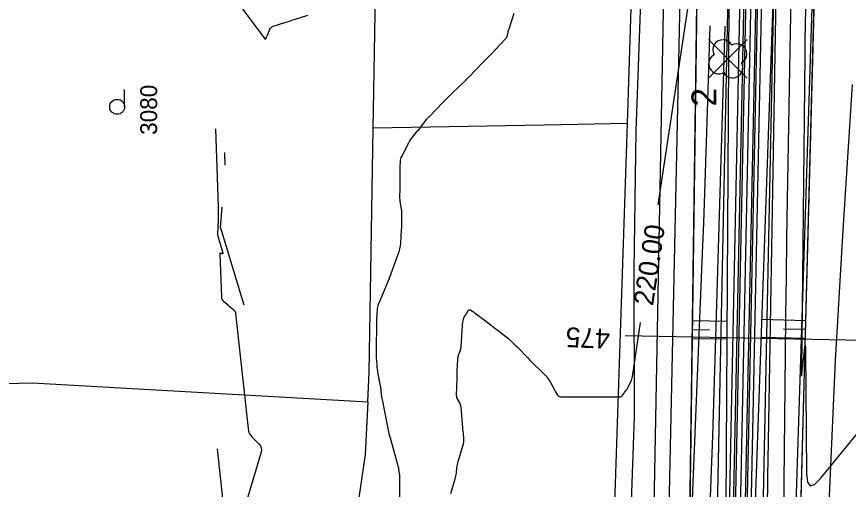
# Model space of a CAD drawing. Extents: x -534410 to -534262, y -1190162 to -1189584.
# Drawn here: x -534360.56 to -534318.59, y -1190105.52 to -1190081.68 of the extents above; entities that cross this region are included whole.
import ezdxf

# ---------------------------------------------------------------- set-up
doc = ezdxf.new("R2010")
doc.units = 0
for name, color, linetype in [('07_ELEKTRO', 7, 'Continuous'), ('30', 7, 'Continuous'), ('31', 7, 'Continuous'), ('40', 7, 'Continuous'), ('_linie', 7, 'Continuous'), ('_N_osa', 7, 'Continuous'), ('_N_tenká', 7, 'Continuous'), ('_N_tenká_velmi', 7, 'Continuous'), ('_N_text', 7, 'Continuous'), ('_přístup', 7, 'Continuous'), ('_tenka', 7, 'Continuous'), ('_velmi_tenka', 7, 'Continuous'), ('Default', 7, 'Continuous'), ('Hranice parcel', 7, 'Continuous'), ('Parcelní čísla', 7, 'Continuous'), ('Značky kultur', 7, 'Continuous')]:
    doc.layers.add(name, color=color, linetype=linetype)

msp = doc.modelspace()

# ---------------------------------------------------------------- linework, layer by layer
at = {"layer": '07_ELEKTRO'}
msp.add_lwpolyline([(-534340.501, -1190135.539), (-534331.273, -1190133.27), (-534330.81, -1190133.08), (-534330.32, -1190132.66), (-534330.24, -1190132.17), (-534330.24, -1190130.93), (-534330.14, -1190126.19), (-534329.99, -1190122.81), (-534329.79, -1190121.43), (-534329.75, -1190115.24), (-534329.64, -1190109.01), (-534329.39, -1190101.86), (-534329.4, -1190094.43), (-534329.31, -1190087.46), (-534329.03, -1190079.95)], dxfattribs=at)
at = {"layer": '30'}
for points in [[(-534322.214, -1190078.674), (-534322.64, -1190103.1), (-534322.669, -1190104.87), (-534322.696, -1190106.64)], [(-534328.187, -1190091.169), (-534326.393, -1190079.271)], [(-534350.068, -1190080.059), (-534348.04, -1190082.803), (-534348.025, -1190082.818), (-534348.012, -1190082.822), (-534348, -1190082.815), (-534347.99, -1190082.797), (-534347.952, -1190082.702), (-534347.942, -1190082.679), (-534347.932, -1190082.655), (-534347.923, -1190082.632), (-534347.913, -1190082.608), (-534347.79, -1190082.313), (-534347.762, -1190082.261), (-534347.726, -1190082.219), (-534347.68, -1190082.186), (-534347.626, -1190082.162), (-534347.035, -1190081.975), (-534346.916, -1190081.937), (-534346.798, -1190081.9), (-534346.68, -1190081.862), (-534346.562, -1190081.825), (-534345.87, -1190081.605)], [(-534320.757, -1190081.035), (-534320.78, -1190082.323), (-534320.785, -1190082.645), (-534320.79, -1190082.967), (-534320.794, -1190083.289), (-534320.798, -1190083.611), (-534320.966, -1190099.541), (-534320.965, -1190099.735), (-534320.957, -1190099.8), (-534320.942, -1190099.736), (-534320.92, -1190099.543), (-534320.816, -1190098.516), (-534320.793, -1190098.324), (-534320.777, -1190098.26), (-534320.766, -1190098.325), (-534320.76, -1190098.519), (-534320.71, -1190104.719), (-534320.661, -1190105.153), (-534320.526, -1190105.34), (-534320.304, -1190105.279), (-534319.995, -1190104.97), (-534317.954, -1190102.463)], [(-534325.609, -1190107.213), (-534325.521, -1190105.013), (-534325.44, -1190102.812), (-534325.364, -1190100.611), (-534325.296, -1190098.409), (-534324.811, -1190082.164)], [(-534350.063, -1190088.845), (-534350.063, -1190088.524)], [(-534350.063, -1190088.845), (-534350.063, -1190089.165)], [(-534350.269, -1190092.319), (-534350.186, -1190091.287)], [(-534350.269, -1190092.319), (-534349.107, -1190096.209)], [(-534338.651, -1190105.731), (-534338.432, -1190104.986), (-534338.413, -1190104.915), (-534338.397, -1190104.843), (-534338.384, -1190104.771), (-534338.375, -1190104.698), (-534338.346, -1190104.404), (-534338.336, -1190104.331), (-534338.324, -1190104.258), (-534338.308, -1190104.186), (-534338.289, -1190104.115), (-534338.02, -1190103.212), (-534338.005, -1190103.147), (-534337.995, -1190103.083), (-534337.992, -1190103.017), (-534337.995, -1190102.951), (-534338.022, -1190102.686), (-534338.028, -1190102.619), (-534338.034, -1190102.553), (-534338.041, -1190102.486), (-534338.047, -1190102.42), (-534338.141, -1190101.369), (-534338.149, -1190101.311), (-534338.163, -1190101.256), (-534338.182, -1190101.202), (-534338.207, -1190101.151), (-534338.32, -1190100.947), (-534338.344, -1190100.895), (-534338.36, -1190100.841), (-534338.369, -1190100.785), (-534338.37, -1190100.728), (-534338.354, -1190100.392), (-534338.351, -1190100.316), (-534338.348, -1190100.241), (-534338.345, -1190100.165), (-534338.343, -1190100.09), (-534338.331, -1190099.575), (-534338.329, -1190099.502), (-534338.327, -1190099.429), (-534338.324, -1190099.356), (-534338.321, -1190099.283), (-534338.306, -1190098.952), (-534338.301, -1190098.899), (-534338.293, -1190098.846), (-534338.28, -1190098.794), (-534338.263, -1190098.743), (-534338.186, -1190098.541), (-534338.168, -1190098.49), (-534338.155, -1190098.439), (-534338.146, -1190098.386), (-534338.14, -1190098.333), (-534338.069, -1190097.247), (-534338.065, -1190097.206), (-534338.06, -1190097.165), (-534338.053, -1190097.125), (-534338.044, -1190097.085), (-534337.997, -1190096.888), (-534337.991, -1190096.866), (-534337.983, -1190096.846), (-534337.974, -1190096.826), (-534337.963, -1190096.807), (-534337.917, -1190096.731), (-534337.906, -1190096.713), (-534337.894, -1190096.694), (-534337.883, -1190096.674), (-534337.872, -1190096.655), (-534337.781, -1190096.497), (-534337.76, -1190096.47), (-534337.736, -1190096.457), (-534337.709, -1190096.457), (-534337.678, -1190096.469), (-534337.547, -1190096.545), (-534337.515, -1190096.565), (-534337.483, -1190096.585), (-534337.452, -1190096.607), (-534337.422, -1190096.629), (-534337.221, -1190096.779), (-534337.178, -1190096.812), (-534337.134, -1190096.845), (-534337.091, -1190096.878), (-534337.048, -1190096.911), (-534335.874, -1190097.811), (-534335.809, -1190097.862), (-534335.746, -1190097.915), (-534335.684, -1190097.97), (-534335.624, -1190098.026), (-534335.386, -1190098.254), (-534335.327, -1190098.312), (-534335.268, -1190098.37), (-534335.21, -1190098.428), (-534335.153, -1190098.487), (-534334.924, -1190098.725), (-534334.867, -1190098.785), (-534334.81, -1190098.844), (-534334.752, -1190098.903), (-534334.694, -1190098.961), (-534333.865, -1190099.79), (-534333.806, -1190099.853), (-534333.753, -1190099.919), (-534333.705, -1190099.989), (-534333.661, -1190100.063), (-534333.461, -1190100.434), (-534333.438, -1190100.476), (-534333.415, -1190100.517), (-534333.392, -1190100.558), (-534333.367, -1190100.599), (-534333.27, -1190100.763), (-534333.243, -1190100.799), (-534333.21, -1190100.824), (-534333.171, -1190100.839), (-534333.126, -1190100.845), (-534330.096, -1190100.845), (-534330.071, -1190100.842), (-534330.048, -1190100.834), (-534330.028, -1190100.82), (-534330.011, -1190100.801), (-534329.916, -1190100.671), (-534329.885, -1190100.628), (-534329.786, -1190100.492), (-534329.765, -1190100.462), (-534329.746, -1190100.431), (-534329.728, -1190100.399), (-534329.711, -1190100.367), (-534329.57, -1190100.078), (-534329.543, -1190100.018), (-534329.521, -1190099.956), (-534329.504, -1190099.894), (-534329.492, -1190099.829), (-534329.081, -1190097.102)], [(-534350.446, -1190103.47), (-534349.99, -1190107.693)]]:
    msp.add_lwpolyline(points, dxfattribs=at)
at = {"layer": '31'}
for points in [[(-534321.501, -1190080.881), (-534321.531, -1190082.418), (-534321.679, -1190090.939), (-534321.711, -1190092.871), (-534321.74, -1190094.804), (-534321.765, -1190096.736), (-534321.787, -1190098.669), (-534321.992, -1190118.118)], [(-534341.225, -1190108.729), (-534341.225, -1190104.959), (-534341.227, -1190104.902), (-534341.23, -1190104.845), (-534341.235, -1190104.788), (-534341.242, -1190104.732), (-534341.275, -1190104.505), (-534341.284, -1190104.449), (-534341.295, -1190104.393), (-534341.308, -1190104.338), (-534341.322, -1190104.283), (-534341.723, -1190102.87), (-534341.726, -1190102.856), (-534341.731, -1190102.837), (-534341.734, -1190102.826), (-534341.74, -1190102.803), (-534341.743, -1190102.793), (-534341.745, -1190102.783), (-534342.05, -1190101.249), (-534342.058, -1190101.208), (-534342.067, -1190101.168), (-534342.075, -1190101.127), (-534342.084, -1190101.087), (-534342.121, -1190100.925), (-534342.129, -1190100.885), (-534342.136, -1190100.844), (-534342.142, -1190100.803), (-534342.147, -1190100.762), (-534342.17, -1190100.517), (-534342.176, -1190100.462), (-534342.183, -1190100.408), (-534342.191, -1190100.354), (-534342.201, -1190100.3), (-534342.331, -1190099.612), (-534342.344, -1190099.536), (-534342.355, -1190099.46), (-534342.364, -1190099.384), (-534342.371, -1190099.307), (-534342.394, -1190098.999), (-534342.4, -1190098.921), (-534342.403, -1190098.844), (-534342.406, -1190098.767), (-534342.406, -1190098.69), (-534342.407, -1190098.346), (-534342.407, -1190098.263), (-534342.406, -1190098.18), (-534342.405, -1190098.097), (-534342.402, -1190098.014), (-534342.39, -1190097.646), (-534342.387, -1190097.566), (-534342.386, -1190097.486), (-534342.385, -1190097.406), (-534342.385, -1190097.325), (-534342.386, -1190096.993), (-534342.385, -1190096.919), (-534342.383, -1190096.845), (-534342.379, -1190096.77), (-534342.373, -1190096.696), (-534342.348, -1190096.4), (-534342.339, -1190096.327), (-534342.324, -1190096.255), (-534342.304, -1190096.184), (-534342.278, -1190096.115), (-534341.755, -1190094.859), (-534341.753, -1190094.853), (-534341.751, -1190094.839), (-534341.749, -1190094.833), (-534341.743, -1190094.814), (-534341.741, -1190094.808), (-534341.304, -1190093.659), (-534341.257, -1190093.522), (-534341.222, -1190093.383), (-534341.196, -1190093.241), (-534341.182, -1190093.098), (-534341.139, -1190092.42), (-534341.134, -1190092.324), (-534341.13, -1190092.228), (-534341.128, -1190092.132), (-534341.127, -1190092.037), (-534341.127, -1190091.617), (-534341.129, -1190091.539), (-534341.133, -1190091.461), (-534341.141, -1190091.384), (-534341.153, -1190091.306), (-534341.207, -1190090.976), (-534341.217, -1190090.91), (-534341.222, -1190090.844), (-534341.225, -1190090.778), (-534341.224, -1190090.711), (-534341.215, -1190090.445), (-534341.213, -1190090.378), (-534341.212, -1190090.312), (-534341.211, -1190090.245), (-534341.21, -1190090.179), (-534341.21, -1190089.51), (-534341.21, -1190089.444), (-534341.209, -1190089.377), (-534341.208, -1190089.311), (-534341.205, -1190089.244), (-534341.195, -1190088.978), (-534341.189, -1190088.912), (-534341.176, -1190088.848), (-534341.156, -1190088.786), (-534341.129, -1190088.726), (-534340.772, -1190088.039), (-534340.732, -1190087.966), (-534340.689, -1190087.896), (-534340.642, -1190087.829), (-534340.591, -1190087.763), (-534340.381, -1190087.506), (-534340.329, -1190087.442), (-534340.277, -1190087.377), (-534340.226, -1190087.312), (-534340.175, -1190087.247), (-534339.878, -1190086.862), (-534339.872, -1190086.853), (-534339.865, -1190086.844), (-534339.859, -1190086.836), (-534339.852, -1190086.827), (-534339.827, -1190086.791), (-534339.821, -1190086.782), (-534339.813, -1190086.774), (-534339.805, -1190086.767), (-534339.797, -1190086.76), (-534339.761, -1190086.735), (-534339.752, -1190086.729), (-534339.744, -1190086.722), (-534339.736, -1190086.714), (-534339.728, -1190086.707), (-534339.051, -1190086.006), (-534338.935, -1190085.888), (-534338.818, -1190085.77), (-534338.7, -1190085.653), (-534338.581, -1190085.537), (-534337.881, -1190084.86), (-534337.873, -1190084.852), (-534337.866, -1190084.844), (-534337.859, -1190084.836), (-534337.852, -1190084.827), (-534337.826, -1190084.792), (-534337.819, -1190084.784), (-534337.812, -1190084.776), (-534337.804, -1190084.768), (-534337.796, -1190084.762), (-534337.761, -1190084.736), (-534337.752, -1190084.729), (-534337.744, -1190084.722), (-534337.736, -1190084.714), (-534337.728, -1190084.707), (-534337.051, -1190084.006), (-534336.936, -1190083.887), (-534336.82, -1190083.767), (-534336.705, -1190083.648), (-534336.59, -1190083.528), (-534335.906, -1190082.817), (-534335.875, -1190082.781), (-534335.85, -1190082.742), (-534335.83, -1190082.7), (-534335.815, -1190082.655), (-534335.767, -1190082.469), (-534335.755, -1190082.423), (-534335.742, -1190082.377), (-534335.728, -1190082.331), (-534335.714, -1190082.285), (-534335.462, -1190081.509)], [(-534326.603, -1190109.308), (-534325.953, -1190093.609), (-534325.893, -1190092.086), (-534325.836, -1190090.563), (-534325.784, -1190089.04), (-534325.737, -1190087.517), (-534325.576, -1190082.135)], [(-534350.522, -1190087.342), (-534350.387, -1190091.269), (-534350.387, -1190091.289), (-534350.387, -1190091.309), (-534350.387, -1190091.39), (-534350.387, -1190091.733), (-534350.387, -1190091.814), (-534350.387, -1190091.855), (-534350.387, -1190091.865), (-534350.387, -1190091.875), (-534350.387, -1190091.885), (-534350.388, -1190091.895), (-534350.414, -1190092.346), (-534350.416, -1190092.378), (-534350.418, -1190092.411), (-534350.42, -1190092.443), (-534350.423, -1190092.476), (-534350.433, -1190092.606), (-534350.434, -1190092.639), (-534350.433, -1190092.671), (-534350.428, -1190092.703), (-534350.42, -1190092.734), (-534350.158, -1190093.612), (-534350.155, -1190093.629), (-534350.158, -1190093.639), (-534350.169, -1190093.642), (-534350.185, -1190093.637), (-534350.266, -1190093.603), (-534350.283, -1190093.599), (-534350.295, -1190093.602), (-534350.303, -1190093.612), (-534350.304, -1190093.63), (-534350.229, -1190095.822), (-534350.221, -1190095.879), (-534350.203, -1190095.931), (-534350.174, -1190095.978), (-534350.133, -1190096.02), (-534349.942, -1190096.185), (-534349.901, -1190096.22), (-534349.86, -1190096.255), (-534349.819, -1190096.29), (-534349.777, -1190096.324), (-534349.612, -1190096.462), (-534349.575, -1190096.499), (-534349.547, -1190096.541), (-534349.528, -1190096.587), (-534349.517, -1190096.639), (-534348.889, -1190102.454), (-534348.867, -1190102.573), (-534348.826, -1190102.683), (-534348.766, -1190102.783), (-534348.687, -1190102.876), (-534348.337, -1190103.226), (-534348.265, -1190103.318), (-534348.223, -1190103.417), (-534348.213, -1190103.524), (-534348.233, -1190103.639), (-534349.895, -1190109.203)]]:
    msp.add_lwpolyline(points, dxfattribs=at)
at = {"layer": '_linie'}
for points in [[(-534351.8, -1189951.99), (-534346.88, -1189964.25), (-534328.11, -1190005.55), (-534325.796, -1190021.686), (-534325.86, -1190050.97), (-534326.22, -1190078.56), (-534326.79, -1190120.4), (-534329.12, -1190134.93), (-534323.49, -1190133.89), (-534321.38, -1190121.46), (-534319.59, -1190053.22), (-534320.45, -1190021.195), (-534322.75, -1190003.33), (-534340.65, -1189960.04), (-534344.52, -1189948.89)], [(-534347.45, -1189950.137), (-534345.54, -1189954.54), (-534325.02, -1190005.35), (-534322.054, -1190021.393), (-534321.72, -1190051.56), (-534322.31, -1190078.15), (-534323.81, -1190120.37), (-534326.521, -1190134.45)], [(-534328.194, -1190134.759), (-534324.85, -1190120.45), (-534324.6, -1190078.17), (-534323.54, -1190051.92), (-534323.273, -1190021.516), (-534325.81, -1190005.43), (-534346.66, -1189954.59), (-534348.342, -1189950.518)]]:
    msp.add_lwpolyline(points, dxfattribs=at)
at = {"layer": '_N_osa'}
msp.add_lwpolyline([(-534327.357, -1190134.604), (-534324.33, -1190120.41), (-534323.455, -1190078.16), (-534322.63, -1190051.74), (-534322.663, -1190021.455), (-534325.415, -1190005.39), (-534346.1, -1189954.565), (-534347.892, -1189950.326)], dxfattribs=at)
at = {"layer": '_N_tenká'}
for points in [[(-534326.133, -1190134.378), (-534323.183, -1190120.543), (-534322.305, -1190078.19), (-534321.48, -1190051.757), (-534321.513, -1190021.356), (-534324.303, -1190005.072), (-534345.038, -1189954.124), (-534346.832, -1189949.878)], [(-534328.581, -1190134.83), (-534325.477, -1190120.277), (-534324.605, -1190078.13), (-534323.78, -1190051.723), (-534323.813, -1190021.553), (-534326.527, -1190005.708), (-534347.162, -1189955.006), (-534348.951, -1189950.773)]]:
    msp.add_lwpolyline(points, dxfattribs=at)
at = {"layer": '_N_tenká_velmi'}
for points in [[(-534326.985, -1190134.536), (-534323.981, -1190120.45), (-534323.105, -1190078.169), (-534322.28, -1190051.745), (-534322.313, -1190021.425), (-534325.076, -1190005.293), (-534345.777, -1189954.431), (-534347.569, -1189950.189)], [(-534326.772, -1190134.496), (-534323.781, -1190120.474), (-534322.905, -1190078.174), (-534322.08, -1190051.748), (-534322.113, -1190021.407), (-534324.883, -1190005.238), (-534345.592, -1189954.354), (-534347.385, -1189950.112)], [(-534327.943, -1190134.713), (-534324.879, -1190120.346), (-534324.005, -1190078.146), (-534323.18, -1190051.732), (-534323.213, -1190021.502), (-534325.947, -1190005.542), (-534346.608, -1189954.776), (-534348.398, -1189950.54)], [(-534327.73, -1190134.673), (-534324.679, -1190120.37), (-534323.805, -1190078.151), (-534322.98, -1190051.735), (-534323.013, -1190021.485), (-534325.754, -1190005.487), (-534346.423, -1189954.699), (-534348.214, -1189950.462)], [(-534327.623, -1190134.654), (-534324.579, -1190120.381), (-534323.705, -1190078.154), (-534322.88, -1190051.736), (-534322.913, -1190021.476), (-534325.657, -1190005.459), (-534346.331, -1189954.661), (-534348.122, -1189950.423)], [(-534327.091, -1190134.555), (-534324.081, -1190120.439), (-534323.205, -1190078.166), (-534322.38, -1190051.744), (-534322.413, -1190021.433), (-534325.173, -1190005.321), (-534345.869, -1189954.469), (-534347.661, -1189950.228)]]:
    msp.add_lwpolyline(points, dxfattribs=at)
at = {"layer": '_N_text'}
msp.add_lwpolyline([(-534317.865, -1190098.015), (-534329.862, -1190097.767)], dxfattribs=at)
at = {"layer": '_přístup'}
for p, q in [((-534323.706, -1190084.776), (-534325.653, -1190082.829)), ((-534325.653, -1190084.776), (-534323.706, -1190082.829))]:
    msp.add_line(p, q, dxfattribs=at)
msp.add_lwpolyline([(-534330.552, -1190135.191), (-534328.648, -1190119.819), (-534326.845, -1190024.247), (-534332.805, -1189999.297), (-534354.454, -1189948.317)], dxfattribs=at)
msp.add_circle((-534324.679, -1190083.803), 0.000512, dxfattribs=at)
for centre, start, end in [((-534324.925, -1190083.353), 28.6209, 208.6209), ((-534324.23, -1190083.557), 298.6209, 118.6209), ((-534325.129, -1190084.048), 118.6209, 298.6209), ((-534324.434, -1190084.252), 208.6209, 28.6209)]:
    msp.add_arc(centre, 0.512, start, end, dxfattribs=at)
at = {"layer": '_tenka'}
for points in [[(-534351.8, -1189951.99), (-534346.88, -1189964.25), (-534328.11, -1190005.55), (-534325.796, -1190021.686), (-534325.86, -1190050.97), (-534326.22, -1190078.56), (-534326.79, -1190120.4), (-534329.12, -1190134.93), (-534323.49, -1190133.89), (-534321.38, -1190121.46), (-534319.59, -1190053.22), (-534320.45, -1190021.195), (-534322.75, -1190003.33), (-534340.65, -1189960.04), (-534344.52, -1189948.89)], [(-534327.55, -1190134.64), (-534323.49, -1190133.89), (-534321.38, -1190121.46), (-534319.59, -1190053.22), (-534320.45, -1190021.195), (-534322.75, -1190003.33), (-534340.65, -1189960.04), (-534344.52, -1189948.89)], [(-534347.45, -1189950.137), (-534345.54, -1189954.54), (-534325.02, -1190005.35), (-534322.054, -1190021.393), (-534321.72, -1190051.56), (-534322.31, -1190078.15), (-534323.81, -1190120.37), (-534326.521, -1190134.45)], [(-534347.45, -1189950.137), (-534345.54, -1189954.54), (-534325.02, -1190005.35), (-534322.054, -1190021.393), (-534321.72, -1190051.56), (-534322.31, -1190078.15), (-534323.81, -1190120.37), (-534326.521, -1190134.45)], [(-534328.194, -1190134.759), (-534324.85, -1190120.45), (-534324.6, -1190078.17), (-534323.54, -1190051.92), (-534323.273, -1190021.516), (-534325.81, -1190005.43), (-534346.66, -1189954.59), (-534348.342, -1189950.518)], [(-534328.194, -1190134.759), (-534324.85, -1190120.45), (-534324.6, -1190078.17), (-534323.54, -1190051.92), (-534323.273, -1190021.516), (-534325.81, -1190005.43), (-534346.66, -1189954.59), (-534348.342, -1189950.518)], [(-534351.8, -1189951.99), (-534346.88, -1189964.25), (-534328.11, -1190005.55), (-534325.796, -1190021.686), (-534325.86, -1190050.97), (-534326.22, -1190078.56), (-534326.79, -1190120.4), (-534329.12, -1190134.93), (-534327.55, -1190134.64)]]:
    msp.add_lwpolyline(points, dxfattribs=at)
at = {"layer": '_velmi_tenka'}
for p, q in [((-534326.471, -1190097.004), (-534324.708, -1190097.03)), ((-534320.74, -1190097.012), (-534322.984, -1190096.958)), ((-534326.477, -1190097.454), (-534325.596, -1190097.467)), ((-534320.75, -1190097.461), (-534321.872, -1190097.435)), ((-534326.484, -1190097.904), (-534324.721, -1190097.93)), ((-534320.761, -1190097.911), (-534323.005, -1190097.858))]:
    msp.add_line(p, q, dxfattribs=at)
at = {"layer": 'Default'}
for p, q in [((-534321.38, -1190121.46), (-534319.59, -1190053.22)), ((-534326.22, -1190078.56), (-534326.79, -1190120.4))]:
    msp.add_line(p, q, dxfattribs=at)
at = {"layer": 'Hranice parcel'}
msp.add_line((-534329.74, -1190087.07), (-534329.49, -1190079.46), dxfattribs=at)
for points in [[(-534333.99, -1189993.03), (-534331.98, -1189997.67), (-534327.34, -1190013.08), (-534325.48, -1190021.81), (-534326.93, -1190073), (-534328.13, -1190128.3), (-534328.71, -1190131.86)], [(-534322.11, -1190134.26), (-534321.95, -1190128.7), (-534320.16, -1190072.85), (-534318.8, -1190033.53)], [(-534342.57, -1190087.3), (-534342.5, -1190083.48), (-534342.42, -1190078.52), (-534342.37, -1190071.42)], [(-534320.3, -1190128.29), (-534320.41, -1190126.09), (-534320.16, -1190119.52), (-534319.24, -1190099.01), (-534318.88, -1190092.72), (-534318.39, -1190085.1)], [(-534342.85, -1190101.1), (-534342.78, -1190099.6), (-534342.69, -1190094.55), (-534342.57, -1190087.3)], [(-534329.74, -1190087.07), (-534333.95, -1190087.15), (-534342.57, -1190087.3)], [(-534331.23, -1190131.88), (-534330.53, -1190110.76), (-534329.74, -1190087.07)], [(-534367.47, -1190102.26), (-534363.21, -1190102.26), (-534363.24, -1190100.22), (-534359.78, -1190100.14), (-534342.85, -1190101.1)], [(-534342.85, -1190101.1), (-534342.97, -1190103.75), (-534343.35, -1190106.28), (-534343.41, -1190108.25)]]:
    msp.add_lwpolyline(points, dxfattribs=at)
at = {"layer": 'Značky kultur'}
msp.add_line((-534355.117, -1190086.225), (-534355.117, -1190085.35), dxfattribs=at)
msp.add_circle((-534355.492, -1190086.225), 0.375, dxfattribs=at)

# ---------------------------------------------------------------- texts
at = {"layer": '40'}
msp.add_text('220.00', height=1, rotation=81.4277, dxfattribs=at).set_placement((-534328.453, -1190096.289))
at = {"layer": '_N_text'}
msp.add_text('475', height=1, rotation=177.5871, dxfattribs=at).set_placement((-534330.606, -1190097.433))
at = {"layer": '_přístup'}
msp.add_text('2', height=1.25, rotation=90, dxfattribs=at).set_placement((-534325.261, -1190086.204))
at = {"layer": 'Parcelní čísla'}
msp.add_text('3080', height=0.85, rotation=90, dxfattribs=at).set_placement((-534353.477, -1190087.64))

doc.saveas('drawing.dxf')
